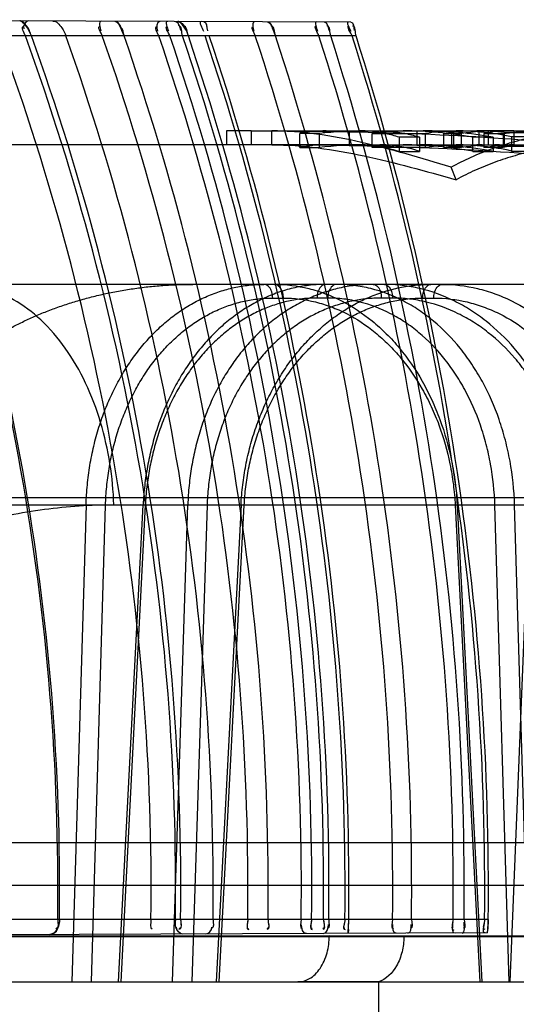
# Model space of a CAD drawing. Header units: millimetres. Extents: x 0 to 297, y 0 to 210.
# Tile 302 of 455: x 146.1921 to 146.267, y 159.9931 to 160.1413. Entities that reach past the tile are written whole.
import ezdxf

# ---------------------------------------------------------------- set-up
doc = ezdxf.new("R2010")
doc.units = ezdxf.units.MM
doc.header["$LTSCALE"] = 16.335
doc.layers.add('INTFCLR_1', color=7, linetype='CONTINUOUS')
doc.layers.add('INTFCLR_144815', color=7, linetype='CONTINUOUS')

msp = doc.modelspace()

# ---------------------------------------------------------------- linework, layer by layer
at = {"layer": 'INTFCLR_1', "color": 9, "linetype": 'Continuous'}
for p, q in [((146.2420396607, 160.1409595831), (146.1393262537, 160.141318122)), ((146.2427983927, 160.1388643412), (146.1384538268, 160.1388643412)), ((146.2627179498, 160.0058643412), (146.1648990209, 160.0058643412)), ((146.2626121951, 160.0038409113), (146.1665658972, 160.0035056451))]:
    msp.add_line(p, q, dxfattribs=at)
at = {"layer": 'INTFCLR_1', "color": 7, "linetype": 'Continuous'}
for p, q in [((146.1925578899, 160.14095691), (146.1925063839, 160.1409937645)), ((146.2163398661, 160.1408804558), (146.2171872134, 160.1397019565)), ((146.2075031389, 160.1397157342), (146.207846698, 160.1388643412)), ((146.207846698, 160.1388643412), (146.2075035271, 160.1397148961)), ((146.2306661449, 160.1388643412), (146.2303543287, 160.1396849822)), ((146.2303547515, 160.1396840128), (146.2306661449, 160.1388643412)), ((146.2416608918, 160.0043809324), (146.2417046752, 160.0058643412)), ((146.2627179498, 160.0058643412), (146.2626777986, 160.0044328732)), ((146.2416609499, 160.0043819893), (146.2415893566, 160.0037675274)), ((146.2415893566, 160.0037675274), (146.2416608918, 160.0043809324)), ((146.2626121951, 160.0038409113), (146.2626778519, 160.0044338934))]:
    msp.add_line(p, q, dxfattribs=at)
for points in [[(146.1923106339, 160.1410988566), (146.192264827, 160.1411141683), (146.1922208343, 160.1411250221), (146.1921784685, 160.1411315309), (146.1921377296, 160.1411337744)], [(146.1923104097, 160.141098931), (146.1923571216, 160.1410794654), (146.1924052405, 160.1410555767), (146.1924547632, 160.1410271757), (146.1925056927, 160.1409942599), (146.1925580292, 160.1409568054)], [(146.2161170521, 160.1410169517), (146.2160757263, 160.1410317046), (146.2160360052, 160.1410421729), (146.2159977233, 160.1410484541), (146.2159608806, 160.1410506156)], [(146.2161168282, 160.1410170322), (146.2161589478, 160.140998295), (146.2162023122, 160.1409753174), (146.2162469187, 160.1409480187), (146.21629277, 160.1409164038), (146.2163398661, 160.1408804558)]]:
    msp.add_lwpolyline(points, dxfattribs=at)
at = {"layer": 'INTFCLR_1', "color": 6, "linetype": 'Continuous'}
for centre, radius, start, end in [((145.8389677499, 160.0104781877), 0.3589132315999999, 359.2634397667, 20.9595063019), ((145.8388208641, 160.010478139), 0.3593183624, 359.2642780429, 20.9347710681), ((145.8401405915, 160.010478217), 0.3717883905, 359.2889439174, 20.2013567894), ((145.8402869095, 160.0104781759), 0.3753259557, 359.2956524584, 20.0027825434), ((145.839114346, 160.0104782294), 0.3772831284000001, 359.2992983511, 19.8946138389), ((145.8389674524, 160.0104781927), 0.3823107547, 359.3085189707, 19.6221788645), ((145.8399994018, 160.0104796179), 0.3865155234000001, 359.3158305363, 19.3998935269), ((145.8392651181, 160.0104789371), 0.3903014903, 359.3225670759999, 19.2043971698), ((145.8401402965, 160.0104782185), 0.3944228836, 359.3297505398, 18.9960965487), ((145.8398494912, 160.0104786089), 0.3962836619, 359.3328413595, 18.9034484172), ((145.8394088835, 160.0104784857), 0.3985038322, 359.3365762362, 18.7941893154), ((145.8391140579, 160.0104782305), 0.3996065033, 359.3384435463, 18.7404322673), ((145.8397011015, 160.0104783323), 0.4014449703, 359.3414588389, 18.6514187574), ((145.839554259, 160.0104782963), 0.4021768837, 359.3426624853, 18.6162324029), ((145.8399983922, 160.0104789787), 0.4083350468, 359.3524804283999, 18.3253128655), ((145.8392642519, 160.0104788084), 0.4119203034, 359.3581402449, 18.1602453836), ((145.8398488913, 160.0104785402), 0.4175927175, 359.3668962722, 17.9051785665), ((145.839408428, 160.0104784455), 0.4197001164, 359.3700882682, 17.81226521), ((145.8397007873, 160.0104783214), 0.4224936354, 359.3742702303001, 17.690603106), ((145.8395539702, 160.0104782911), 0.4231891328, 359.3753027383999, 17.6605754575)]:
    msp.add_arc(centre, radius, start, end, dxfattribs=at)
at = {"layer": 'INTFCLR_1', "color": 7, "linetype": 'Continuous'}
for centre, radius, start, end in [((146.225646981, 160.0056436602), 0.0160523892, 353.2881955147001, 359.3400806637), ((146.2005286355, 160.0063375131), 0.0411787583, 357.2753235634, 359.3416235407), ((146.2464207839, 160.0056512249), 0.0162922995, 353.6204386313, 359.3730325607), ((146.2209100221, 160.0063209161), 0.0418104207, 357.4104916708, 359.3743165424)]:
    msp.add_arc(centre, radius, start, end, dxfattribs=at)
msp.add_open_spline([(146.1938812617, 160.1388643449), (146.1937257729, 160.1392941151), (146.1933182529, 160.140093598), (146.1926528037, 160.1411347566), (146.1921377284, 160.1411337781)], degree=3, knots=[0, 0, 0, 0, 0.470145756, 1, 1, 1, 1], dxfattribs=at)
for points in [[(146.1925580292, 160.1409568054), (146.1929721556, 160.1406511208), (146.1933205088, 160.1402146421), (146.1934975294, 160.1397313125)], [(146.1938812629, 160.1388643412), (146.1936819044, 160.1394096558), (146.1935436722, 160.1400651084), (146.1930756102, 160.1404086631)], [(146.2064598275, 160.1410837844), (146.2070338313, 160.1410817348), (146.2073151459, 160.1402564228), (146.2075038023, 160.1397143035)], [(146.2064598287, 160.1410837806), (146.2069409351, 160.1410821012), (146.2071730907, 160.140405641), (146.2073785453, 160.139970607)], [(146.2075035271, 160.1397148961), (146.2072989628, 160.1401483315), (146.207215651, 160.1409293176), (146.2067363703, 160.1409309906)], [(146.2159608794, 160.1410506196), (146.2164333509, 160.1410491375), (146.2168349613, 160.1405196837), (146.2169863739, 160.1400721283)], [(146.2175349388, 160.1388643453), (146.2173519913, 160.1394036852), (146.2173464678, 160.1403964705), (146.2167769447, 160.140395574)], [(146.2175349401, 160.1388643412), (146.2173557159, 160.139386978), (146.2172416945, 160.1400127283), (146.2168066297, 160.1403533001)], [(146.2294076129, 160.1410036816), (146.2299494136, 160.1410016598), (146.2301864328, 160.1401978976), (146.2303551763, 160.1396830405)], [(146.2294076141, 160.1410036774), (146.2298610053, 160.1410020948), (146.2300576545, 160.1403436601), (146.2302418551, 160.1399293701)], [(146.2303543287, 160.1396849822), (146.2301701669, 160.140099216), (146.2301136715, 160.1408529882), (146.2296603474, 160.1408545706)], [(146.2306661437, 160.1388643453), (146.2304943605, 160.1393880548), (146.2305561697, 160.1403819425), (146.23000501, 160.1403799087)], [(146.2078466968, 160.1388643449), (146.2076998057, 160.139286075), (146.2077618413, 160.1400960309), (146.2073152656, 160.1400941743)]]:
    msp.add_open_spline(points, degree=3, dxfattribs=at)
at = {"layer": 'INTFCLR_1', "color": 6, "linetype": 'Continuous'}
for points in [[(146.1933832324, 160.1411294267), (146.1929354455, 160.1411309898), (146.1925740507, 160.1403779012), (146.1927272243, 160.1399571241)], [(146.2044482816, 160.1410908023), (146.203961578, 160.1410925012), (146.2041776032, 160.1400938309), (146.2043392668, 160.1396347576)], [(146.2132133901, 160.1410602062), (146.2127173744, 160.1410619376), (146.2127175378, 160.1400792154), (146.2128789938, 160.1396102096)], [(146.2143979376, 160.1410560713), (146.2139210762, 160.1410577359), (146.2143673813, 160.1400820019), (146.2145218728, 160.1396308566)], [(146.2155741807, 160.1410519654), (146.2160894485, 160.1410501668), (146.2161827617, 160.1402020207), (146.2163487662, 160.1397142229)], [(146.2166652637, 160.1388643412), (146.2164840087, 160.139396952), (146.2165915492, 160.1404256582), (146.2160289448, 160.140427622)], [(146.2194686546, 160.1410383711), (146.2189792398, 160.1410400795), (146.2196623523, 160.140076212), (146.2198188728, 160.1396124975)], [(146.2198559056, 160.1410370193), (146.2203316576, 160.1410353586), (146.2202419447, 160.1401658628), (146.2203938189, 160.1397150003)], [(146.2198559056, 160.1410370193), (146.2203586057, 160.1410352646), (146.220260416, 160.1401151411), (146.2204208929, 160.1396387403)], [(146.2275152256, 160.1410102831), (146.2270458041, 160.1410119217), (146.2272691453, 160.1400510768), (146.2274167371, 160.1396054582)], [(146.2372161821, 160.1388643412), (146.2370558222, 160.1393606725), (146.2363116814, 160.1403833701), (146.236833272, 160.1403815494)], [(146.2368869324, 160.1409775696), (146.2364265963, 160.1409791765), (146.2368587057, 160.1400392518), (146.2370002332, 160.1396012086)], [(146.2379967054, 160.1409736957), (146.238487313, 160.1409719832), (146.2385522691, 160.1401491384), (146.2387023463, 160.1396820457)], [(146.2389897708, 160.1388643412), (146.2388252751, 160.1393763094), (146.2389489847, 160.1403683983), (146.2384112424, 160.1403702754)], [(146.2416738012, 160.1409608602), (146.2412024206, 160.1409625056), (146.2418503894, 160.1400324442), (146.2419936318, 160.1395833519)], [(146.2422152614, 160.1388643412), (146.2420562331, 160.1393629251), (146.2412500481, 160.1403726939), (146.2417733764, 160.1403708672)], [(146.2420396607, 160.1409595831), (146.2424957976, 160.1409579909), (146.2423922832, 160.1401169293), (146.2425306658, 160.1396822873)], [(146.2427983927, 160.1388643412), (146.2426380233, 160.1393680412), (146.2428206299, 160.1403653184), (146.2422920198, 160.1403671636)], [(146.1929717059, 160.1388643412), (146.1928042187, 160.1393244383), (146.1922403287, 160.1403149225), (146.1927299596, 160.1403132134)], [(146.204569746, 160.1388643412), (146.2044041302, 160.1393346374), (146.2037197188, 160.1403200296), (146.2042183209, 160.1403182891)], [(146.2130832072, 160.1388643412), (146.2129260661, 160.1393208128), (146.2123216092, 160.1402872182), (146.2128043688, 160.140285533)], [(146.2147598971, 160.1388643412), (146.2145988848, 160.1393345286), (146.2138658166, 160.1403032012), (146.2143628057, 160.1403014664)], [(146.2276253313, 160.1388643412), (146.2274749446, 160.1393183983), (146.2268286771, 160.1402651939), (146.2273069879, 160.1402635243)], [(146.1978513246, 160.0058643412), (146.1978451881, 160.0053870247), (146.1980555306, 160.0044602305), (146.1975781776, 160.0044585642)], [(146.2119003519, 160.0058643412), (146.2118945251, 160.005394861), (146.2116159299, 160.0044663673), (146.2120854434, 160.0044680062)], [(146.2155845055, 160.0058643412), (146.2155788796, 160.0054067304), (146.2153513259, 160.0045082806), (146.2158089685, 160.0045098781)], [(146.2163692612, 160.0058643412), (146.2163629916, 160.005351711), (146.2166303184, 160.0043488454), (146.216117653, 160.0043470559)], [(146.2163692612, 160.0058643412), (146.2163635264, 160.005395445), (146.2166306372, 160.0044745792), (146.2161617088, 160.0044729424)], [(146.2212503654, 160.0058643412), (146.2212448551, 160.005407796), (146.2214625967, 160.0045181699), (146.2210060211, 160.0045165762)], [(146.2264874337, 160.0058643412), (146.2264814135, 160.0053600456), (146.2261377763, 160.0043575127), (146.2266421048, 160.0043592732)], [(146.2264874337, 160.0058643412), (146.2264819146, 160.0054020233), (146.2261498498, 160.0044812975), (146.2266121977, 160.0044829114)], [(146.2295392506, 160.0058643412), (146.2295332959, 160.0053606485), (146.2298653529, 160.0043653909), (146.229361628, 160.0043636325)], [(146.2295392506, 160.0058643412), (146.2295337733, 160.0054010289), (146.2298544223, 160.0044838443), (146.2293910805, 160.0044822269)], [(146.2345361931, 160.0058643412), (146.2345308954, 160.0054114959), (146.2342522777, 160.0045146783), (146.2347051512, 160.0045162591)], [(146.2361062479, 160.0058643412), (146.236100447, 160.005366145), (146.235693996, 160.0043703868), (146.2361922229, 160.004372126)], [(146.2361062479, 160.0058643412), (146.236100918, 160.005406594), (146.2357172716, 160.0044911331), (146.236175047, 160.004492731)], [(146.237886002, 160.0058643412), (146.2378802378, 160.0053665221), (146.2382746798, 160.0043765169), (146.2377768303, 160.004374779)], [(146.237886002, 160.0058643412), (146.2378806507, 160.0054021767), (146.2382549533, 160.0044825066), (146.2377927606, 160.0044808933)], [(146.2386939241, 160.0058643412), (146.2386886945, 160.0054114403), (146.23895677, 160.00452049), (146.2385038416, 160.0045189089)], [(146.2411195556, 160.0058643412), (146.2411138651, 160.0053692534), (146.2406449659, 160.0043773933), (146.2411400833, 160.0043791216)], [(146.2411195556, 160.0058643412), (146.2411143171, 160.0054085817), (146.2406789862, 160.004495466), (146.241134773, 160.004497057)], [(146.248307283, 160.0058643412), (146.2483022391, 160.0054179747), (146.247975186, 160.0045284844), (146.2484215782, 160.0045300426)], [(146.251158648, 160.0058643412), (146.2511536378, 160.0054170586), (146.2514701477, 160.0045308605), (146.2510228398, 160.0045292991)], [(146.2574161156, 160.0058643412), (146.2574102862, 160.0053367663), (146.2569904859, 160.0042829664), (146.2575180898, 160.0042848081)], [(146.2577184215, 160.0038238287), (146.2571598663, 160.003821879), (146.257411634, 160.0049137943), (146.2574178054, 160.0054723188)], [(146.2587718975, 160.0038275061), (146.2593294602, 160.0038294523), (146.2590673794, 160.0049152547), (146.2590735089, 160.0054727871)], [(146.2590831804, 160.0058643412), (146.259078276, 160.0054182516), (146.2594437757, 160.0045302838), (146.2589976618, 160.0045287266)], [(146.2621692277, 160.0058643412), (146.2621640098, 160.0053865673), (146.2617102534, 160.0044293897), (146.2621880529, 160.0044310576)], [(146.2622645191, 160.0038396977), (146.2617191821, 160.0038377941), (146.2621612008, 160.0049275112), (146.2621671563, 160.005472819)], [(146.1966506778, 160.0036106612), (146.1972019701, 160.0036125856), (146.1978836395, 160.004153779), (146.1978907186, 160.0047050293)], [(146.2166761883, 160.0036805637), (146.2162117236, 160.0036789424), (146.2157332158, 160.0042472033), (146.2157389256, 160.0047116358)], [(146.2201688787, 160.0036927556), (146.2206244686, 160.0036943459), (146.2210708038, 160.0042592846), (146.2210763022, 160.0047148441)], [(146.2353191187, 160.0037456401), (146.2348089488, 160.0037438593), (146.2345773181, 160.0045775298), (146.234583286, 160.0050876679)], [(146.2379111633, 160.0037546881), (146.2384168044, 160.0037564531), (146.2386261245, 160.0045838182), (146.2386319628, 160.0050894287)], [(146.2488339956, 160.0037928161), (146.2483709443, 160.0037911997), (146.2483331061, 160.0046275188), (146.2483383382, 160.0050905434)], [(146.2506262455, 160.0037990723), (146.2510867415, 160.0038006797), (146.2511078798, 160.0046314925), (146.2511130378, 160.0050919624)]]:
    msp.add_open_spline(points, degree=3, dxfattribs=at)
for points, knots in [([(146.1971080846, 160.1411164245), (146.197673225, 160.1411144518), (146.1984804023, 160.1401593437), (146.1989230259, 160.1392947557), (146.1990764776, 160.1388643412)], [0, 0, 0, 0, 0.5529271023, 1, 1, 1, 1]), ([(146.1981096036, 160.0058643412), (146.1981035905, 160.0053960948), (146.1979615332, 160.0044582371), (146.197133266, 160.0036123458), (146.1966506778, 160.0036106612)], [0, 0, 0, 0, 0.4924774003, 1, 1, 1, 1])]:
    msp.add_open_spline(points, degree=3, knots=knots, dxfattribs=at)
at = {"layer": 'INTFCLR_144815', "color": 6, "linetype": 'Continuous'}
for p, q in [((146.2233002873, 160.1245782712), (146.2233002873, 160.1224782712)), ((146.2270175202, 160.1245782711), (146.2233002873, 160.1245782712)), ((146.2372541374, 160.1241728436), (146.234355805, 160.1241728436)), ((146.234355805, 160.1220574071), (146.234355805, 160.124172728)), ((146.2372541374, 160.1241729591), (146.2372541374, 160.122057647)), ((146.2417730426, 160.1245782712), (146.2417730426, 160.1224782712)), ((146.2452341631, 160.1220691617), (146.2452341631, 160.1241840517)), ((146.2452341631, 160.1241794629), (146.2532643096, 160.1241794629)), ((146.2519398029, 160.1245436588), (146.2530345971, 160.1245744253)), ((146.2571910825, 160.1245445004), (146.2519398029, 160.1245445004)), ((146.2519398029, 160.1245436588), (146.2519398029, 160.1224423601)), ((146.2532643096, 160.1220643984), (146.2532643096, 160.1241794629)), ((146.2560140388, 160.1220680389), (146.2560140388, 160.12418297)), ((146.2560140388, 160.1241803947), (146.2586786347, 160.1241803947)), ((146.2571910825, 160.1245445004), (146.2571910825, 160.1224432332)), ((146.2574715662, 160.1245782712), (146.2574715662, 160.1224782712)), ((146.2586786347, 160.1220653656), (146.2586786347, 160.1241803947)), ((146.2613100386, 160.1245735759), (146.2613100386, 160.1224733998)), ((146.2665613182, 160.1245732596), (146.2613100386, 160.1245732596)), ((146.2620756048, 160.1241839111), (146.2620756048, 160.1220690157)), ((146.2620756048, 160.1241839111), (146.2649895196, 160.1241839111)), ((146.2627228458, 160.1245782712), (146.2627228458, 160.1224782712)), ((146.2649895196, 160.1241883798), (146.2687341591, 160.1245782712)), ((146.2649895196, 160.1241883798), (146.2649895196, 160.1220736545)), ((146.265112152, 160.1243279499), (146.265112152, 160.1222185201)), ((146.265112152, 160.1243279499), (146.2703634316, 160.1243279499)), ((146.2659169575, 160.1245782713), (146.2665613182, 160.1245729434)), ((146.2665613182, 160.1245732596), (146.2665613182, 160.1224730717)), ((146.2523794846, 160.1236340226), (146.2492837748, 160.1236340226)), ((146.2492837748, 160.1236253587), (146.2492837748, 160.1214889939)), ((146.2523794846, 160.1236340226), (146.2523794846, 160.1214979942)), ((146.2603888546, 160.1214950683), (146.2603888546, 160.1236312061)), ((146.2634845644, 160.1236312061), (146.2603888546, 160.1236312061)), ((146.2634845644, 160.1236312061), (146.2634845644, 160.1214950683)), ((146.274274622, 160.1236835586), (146.2662444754, 160.1236835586)), ((146.2662444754, 160.1236768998), (146.2662444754, 160.1215425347)), ((146.234355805, 160.122057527), (146.2372541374, 160.122057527)), ((146.2432842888, 160.1224782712), (146.2441686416, 160.1224782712)), ((146.2532643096, 160.1220643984), (146.2452341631, 160.1220643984)), ((146.2492837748, 160.1214979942), (146.2523794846, 160.1214979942)), ((146.2507689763, 160.1224782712), (146.2529307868, 160.1224782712)), ((146.2519398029, 160.1224432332), (146.2571910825, 160.1224432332)), ((146.2535821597, 160.1224782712), (146.2524871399, 160.1224623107)), ((146.2586786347, 160.1220653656), (146.2560140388, 160.1220653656)), ((146.2603888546, 160.1214950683), (146.2634845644, 160.1214950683)), ((146.2613100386, 160.1224730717), (146.2665613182, 160.1224730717)), ((146.2617016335, 160.1224782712), (146.2644026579, 160.1224782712)), ((146.2649895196, 160.1220690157), (146.2620756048, 160.1220690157)), ((146.2703634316, 160.1222185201), (146.265112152, 160.1222185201)), ((146.2658436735, 160.1224782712), (146.2659169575, 160.1224782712)), ((146.2665613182, 160.1224727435), (146.2659169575, 160.1224782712)), ((146.2662444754, 160.1215494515), (146.274274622, 160.1215494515)), ((146.2578980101, 160.1172356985), (146.2571297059, 160.119139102)), ((146.202123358, 160.0683100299), (146.205055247, 160.0682367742)), ((146.2110369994, 160.0682367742), (146.2102878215, 160.0683049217)), ((146.2110369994, 160.0682367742), (146.2102878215, 160.0683049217)), ((146.2203624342, 160.0682367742), (146.2174496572, 160.0683100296)), ((146.2251031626, 160.0683004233), (146.225949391, 160.0682367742)), ((146.2251031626, 160.0683004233), (146.225949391, 160.0682367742)), ((146.2688859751, 160.0683100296), (146.265966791, 159.9964782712)), ((146.1508193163, 160.0174782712), (146.2876205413, 160.0174782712)), ((146.2461605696, 159.9964782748), (146.2340395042, 159.9964782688))]:
    msp.add_line(p, q, dxfattribs=at)
at = {"layer": 'INTFCLR_144815', "color": 9, "linetype": 'Continuous'}
for p, q in [((146.22701752, 160.1245782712), (146.22701752, 160.1224782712)), ((146.2270175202, 160.1245782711), (146.3549629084, 160.1245782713)), ((146.2301220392, 160.1224782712), (146.2301220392, 160.1245782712)), ((146.2432842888, 160.1224782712), (146.0368235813, 160.1224782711)), ((146.2441686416, 160.1224782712), (146.2507689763, 160.1224782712)), ((146.2529307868, 160.1224782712), (146.2617016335, 160.1224782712)), ((146.2644026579, 160.1224782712), (146.2658436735, 160.1224782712)), ((146.2659169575, 160.1224782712), (146.2730516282, 160.1224782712)), ((146.3486807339, 160.1014782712), (146.0777518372, 160.1014782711)), ((146.2302423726, 160.0994149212), (146.2318566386, 160.0994149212)), ((146.2385233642, 160.0994149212), (146.2369090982, 160.0994149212)), ((146.24829961, 160.0994149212), (146.2466191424, 160.0994149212)), ((146.2528458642, 160.0994149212), (146.2545263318, 160.0994149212)), ((146.0141136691, 160.0694090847), (146.4108861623, 160.0694090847)), ((146.0606249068, 160.0683100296), (146.3836327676, 160.0683100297)), ((146.202123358, 160.0683100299), (146.19999598, 159.9964782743)), ((146.2029334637, 159.9964782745), (146.205055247, 160.0682367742)), ((146.2070109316, 159.9964782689), (146.2107096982, 160.0683100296)), ((146.2110369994, 160.0682367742), (146.2073387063, 159.9964782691)), ((146.2151509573, 159.9964782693), (146.2174496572, 160.0683100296)), ((146.2203624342, 160.0682367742), (146.2180692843, 159.9964782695)), ((146.2254692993, 160.0683100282), (146.2217029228, 159.9964782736)), ((146.2221837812, 159.9964782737), (146.2259493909, 160.0682367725)), ((146.2577402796, 160.0682367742), (146.258480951, 160.0683074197)), ((146.2577402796, 160.0682367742), (146.258480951, 160.0683074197)), ((146.2577402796, 160.0682367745), (146.2614624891, 159.9964782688)), ((146.2580318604, 160.06831003), (146.2617610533, 159.9964782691)), ((146.2666897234, 160.0683100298), (146.263722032, 160.0682367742)), ((146.2658677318, 159.9964782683), (146.263722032, 160.0682367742)), ((146.2688345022, 159.9964782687), (146.2666897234, 160.0683100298)), ((146.287393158, 160.0109668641), (146.1508452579, 160.0109668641)), ((146.3020057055, 160.0032339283), (145.2806660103, 160.0032339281)), ((145.2998797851, 160.0034171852), (146.284775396, 160.0034171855)), ((146.2499986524, 160.0032585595), (146.2387750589, 160.0034171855)), ((145.1980357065, 159.9964782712), (146.3013846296, 159.9964782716)), ((146.2461605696, 159.9964782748), (146.2462202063, 159.9754882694))]:
    msp.add_line(p, q, dxfattribs=at)
at = {"layer": 'INTFCLR_144815', "color": 6, "linetype": 'Continuous'}
for centre, radius, start, end in [((146.2383116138, 160.1050894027), 0.0194890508, 90.0505467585, 101.7110607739), ((146.2441703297, 160.0653689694), 0.0592092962, 90.00163350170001, 96.7079876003), ((146.2507743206, 160.0854548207), 0.0391234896, 90.00782658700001, 98.1408454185), ((146.2499062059, 160.0656354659), 0.0589428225, 79.7557629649, 90.00448304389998), ((146.2529391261, 160.065961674), 0.0586165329, 79.63574567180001, 90.0081513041), ((146.2587998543, 160.0854320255), 0.0391463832, 92.35530803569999, 98.1292264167), ((146.2617062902, 160.0833996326), 0.0411786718, 90.00647929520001, 97.945612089), ((146.2578858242, 160.0853781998), 0.0392000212, 77.6883125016, 89.9885882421), ((146.264402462, 160.0834740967), 0.041104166, 89.9997268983, 98.0045443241), ((146.26070122, 160.0855129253), 0.0390654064, 83.516823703, 89.10703190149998), ((146.2658642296, 160.1063922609), 0.0181862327, 90.06476287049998, 102.0241683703), ((146.2383029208, 160.1037656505), 0.0187125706, 90.02602657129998, 102.1769501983), ((146.2441723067, 160.0653769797), 0.0571013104, 90.0036776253, 96.95882694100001), ((146.2507713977, 160.0848038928), 0.0376743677, 90.0036824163, 98.4517223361), ((146.2499098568, 160.0657008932), 0.05677729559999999, 79.3643246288, 90.00833822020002), ((146.2529386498, 160.0659713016), 0.0565068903, 79.2437764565, 90.00797269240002), ((146.258804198, 160.0846962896), 0.0377822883, 92.4469894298, 98.43148422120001), ((146.2617037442, 160.0828192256), 0.0396590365, 90.00304939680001, 98.24842488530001), ((146.2578817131, 160.084647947), 0.0378305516, 77.22877350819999, 89.98194851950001), ((146.2644053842, 160.0828154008), 0.0396629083, 90.0039383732, 98.3016995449), ((146.2607037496, 160.0848597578), 0.0376185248, 83.2702177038, 89.076537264), ((146.2687552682, 160.1047605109), 0.0177180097, 90.06826283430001, 102.2711624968)]:
    msp.add_arc(centre, radius, start, end, dxfattribs=at)
for points, knots in [([(146.22701752, 160.1245782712), (146.2342345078, 160.124572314), (146.2486883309, 160.1244255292), (146.2703742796, 160.1232729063), (146.2921190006, 160.1206378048), (146.3063905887, 160.1173183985), (146.3134528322, 160.1151069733)], [0, 0, 0, 0, 0.2481974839, 0.4967363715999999, 0.7464265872, 1, 1, 1, 1]), ([(146.2571297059, 160.119139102), (146.2548761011, 160.1198040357), (146.2503943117, 160.1211386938), (146.2436627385, 160.1229137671), (146.2369121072, 160.1242187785), (146.232383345, 160.1245770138), (146.2301220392, 160.1245782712)], [0, 0, 0, 0, 0.2551087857, 0.5073848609, 0.755500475, 1, 1, 1, 1]), ([(146.2492837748, 160.1236253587), (146.248628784, 160.1238353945), (146.2473128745, 160.1241866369), (146.2453027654, 160.1245068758), (146.2439573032, 160.1245782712), (146.2432842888, 160.1245782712)], [0, 0, 0, 0, 0.3384743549, 0.6688225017, 1, 1, 1, 1]), ([(146.2464071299, 160.1245782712), (146.2470702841, 160.1245782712), (146.2484096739, 160.124508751), (146.2504107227, 160.1241946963), (146.2517275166, 160.1238473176), (146.2523794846, 160.1236406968)], [0, 0, 0, 0, 0.3279271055, 0.6618014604, 1, 1, 1, 1]), ([(146.2571297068, 160.1191391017), (146.2581124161, 160.1196679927), (146.26010558, 160.1206527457), (146.2631834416, 160.1219059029), (146.266323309, 160.1229255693), (146.2695131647, 160.1237094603), (146.2727413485, 160.1242533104), (146.274911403, 160.1244531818), (146.2759982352, 160.1245128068)], [0, 0, 0, 0, 0.1693161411, 0.3369560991, 0.5037653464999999, 0.6697343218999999, 0.8348603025, 1, 1, 1, 1]), ([(146.312457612, 160.1133493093), (146.3054985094, 160.1154833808), (146.2914226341, 160.1186863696), (146.269960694, 160.1212222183), (146.2485001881, 160.1223320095), (146.2341781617, 160.1224721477), (146.22701752, 160.1224782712)], [0, 0, 0, 0, 0.2524479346, 0.5018346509, 0.7507678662, 1, 1, 1, 1]), ([(146.2301220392, 160.1224782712), (146.2324535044, 160.1224773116), (146.2371182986, 160.122133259), (146.2440699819, 160.1208771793), (146.2509885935, 160.119166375), (146.2555894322, 160.1178780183), (146.2578980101, 160.1172356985)], [0, 0, 0, 0, 0.2459076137, 0.494557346, 0.7463427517, 1, 1, 1, 1]), ([(146.2432842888, 160.1224782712), (146.2436878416, 160.1224782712), (146.2444958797, 160.1224516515), (146.245704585, 160.1223320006), (146.2469081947, 160.1221330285), (146.2481046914, 160.1218553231), (146.248892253, 160.1216194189), (146.2492837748, 160.1214889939)], [0, 0, 0, 0, 0.1982768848, 0.3968878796, 0.5963695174, 0.7972415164, 1, 1, 1, 1]), ([(146.2523794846, 160.1215049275), (146.2519896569, 160.1216332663), (146.2512055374, 160.1218653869), (146.2500145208, 160.1221385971), (146.2488164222, 160.1223343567), (146.2476132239, 160.1224520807), (146.2468088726, 160.1224782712), (146.2464071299, 160.1224782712)], [0, 0, 0, 0, 0.2026427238, 0.4034711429, 0.6029675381, 0.8016368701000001, 1, 1, 1, 1]), ([(146.2760845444, 160.122415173), (146.2750360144, 160.1223576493), (146.2729429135, 160.122164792), (146.2698298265, 160.1216400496), (146.266754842, 160.1208840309), (146.263729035, 160.1199010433), (146.2607640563, 160.1186935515), (146.2588443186, 160.1177449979), (146.2578980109, 160.1172356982)], [0, 0, 0, 0, 0.1652943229, 0.3305000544, 0.4964943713, 0.6632805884, 0.8308415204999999, 1, 1, 1, 1]), ([(146.2620756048, 160.122064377), (146.2624913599, 160.1221558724), (146.2633249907, 160.122308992), (146.2645841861, 160.1224475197), (146.265424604, 160.1224782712), (146.2658436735, 160.1224782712)], [0, 0, 0, 0, 0.3363153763, 0.6689258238, 1, 1, 1, 1]), ([(146.1717144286, 160.0683100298), (146.1717225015, 160.0686845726), (146.1717558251, 160.0694336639), (146.1718573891, 160.0705551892), (146.1720107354, 160.0716747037), (146.1722163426, 160.072792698), (146.1724749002, 160.0739095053), (146.1727873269, 160.0750254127), (146.1731547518, 160.0761406), (146.1735785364, 160.0772551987), (146.1740602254, 160.0783691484), (146.1746015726, 160.0794822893), (146.1752044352, 160.0805941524), (146.1758709, 160.0817042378), (146.1766030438, 160.0828115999), (146.1774031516, 160.0839152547), (146.1782733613, 160.085013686), (146.1792159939, 160.0861053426), (146.1802330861, 160.0871880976), (146.1813267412, 160.0882597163), (146.1824985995, 160.0893173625), (146.1837502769, 160.0903581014), (146.1850827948, 160.09137845), (146.1864970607, 160.0923748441), (146.1879932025, 160.093343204), (146.1895709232, 160.0942792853), (146.1912290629, 160.0951785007), (146.1929657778, 160.0960361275), (146.1947783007, 160.0968472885), (146.1966631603, 160.0976071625), (146.1986161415, 160.0983110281), (146.2006322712, 160.0989543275), (146.2027056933, 160.0995327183), (146.2048298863, 160.1000422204), (146.2069976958, 160.1004792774), (146.2092015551, 160.1008408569), (146.2114334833, 160.1011244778), (146.213685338, 160.1013282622), (146.2159487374, 160.1014509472), (146.2174609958, 160.1014782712), (146.2182170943, 160.1014782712)], [0, 0, 0, 0, 0.0178885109, 0.0357895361, 0.0537538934, 0.071825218, 0.09005003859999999, 0.1084728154, 0.1271396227, 0.1460967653, 0.165392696, 0.1850712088, 0.205181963, 0.2257665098, 0.2468772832, 0.2685505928, 0.2908375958, 0.3137719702, 0.3374005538, 0.3617514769, 0.3868638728, 0.4127558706, 0.4394590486, 0.4669814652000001, 0.4953422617, 0.524536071, 0.5545574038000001, 0.5853892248, 0.6170018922, 0.6493543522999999, 0.6824069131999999, 0.7161052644, 0.7503830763, 0.7851693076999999, 0.8203888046, 0.8559551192, 0.8917867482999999, 0.9277966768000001, 0.9638964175, 1, 1, 1, 1]), ([(146.2021233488, 160.0683100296), (146.20215327, 160.0692998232), (146.2022788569, 160.0712810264), (146.2026652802, 160.0742312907), (146.2032502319, 160.0771396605), (146.2040262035, 160.0799622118), (146.204981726, 160.0826676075), (146.206105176, 160.0852385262), (146.2073936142, 160.0876737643), (146.2088398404, 160.0899584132), (146.2104286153, 160.0920691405), (146.2121439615, 160.0939892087), (146.2139754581, 160.0957109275), (146.2159170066, 160.0972290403), (146.217951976, 160.0985295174), (146.2200605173, 160.0996008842), (146.2222185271, 160.1004353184), (146.2244169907, 160.1010338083), (146.2266543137, 160.1013968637), (146.2281635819, 160.1014782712), (146.2289210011, 160.1014782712)], [0, 0, 0, 0, 0.0631725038, 0.126534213, 0.18968122, 0.2522749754, 0.313123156, 0.3725631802, 0.4311017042, 0.4887132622, 0.5448779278, 0.5994471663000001, 0.6527663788, 0.7050277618, 0.7564505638, 0.8065904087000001, 0.8556590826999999, 0.9037974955, 0.9516806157, 1, 1, 1, 1]), ([(146.2382304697, 160.1014782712), (146.2374580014, 160.1014782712), (146.2359012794, 160.1013928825), (146.2335786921, 160.1010083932), (146.2312774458, 160.1003661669), (146.2290314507, 160.0994743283), (146.2268645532, 160.0983466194), (146.2247895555, 160.0969958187), (146.2228114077, 160.0954276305), (146.220941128, 160.0936506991), (146.2191984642, 160.0916850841), (146.2175948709, 160.0895478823), (146.2161380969, 160.0872530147), (146.2148338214, 160.0848098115), (146.2136949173, 160.0822422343), (146.2127309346, 160.0795778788), (146.2119478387, 160.0768459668), (146.2113444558, 160.0740559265), (146.2109197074, 160.0712072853), (146.2107591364, 160.0692822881), (146.2107096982, 160.0683100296)], [0, 0, 0, 0, 0.04892148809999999, 0.0985060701, 0.1488143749, 0.1999388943, 0.2512748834, 0.3032647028, 0.356508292, 0.4109220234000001, 0.4664391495, 0.5226780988, 0.5799595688, 0.6384183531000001, 0.6979170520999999, 0.7576942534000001, 0.8177177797, 0.8777661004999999, 0.9383459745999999, 1, 1, 1, 1]), ([(146.2453849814, 160.1014782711), (146.2445828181, 160.1014782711), (146.2429687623, 160.1013932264), (146.2405626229, 160.101009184), (146.2381835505, 160.1003674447), (146.2358665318, 160.0994760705), (146.2336363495, 160.0983485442), (146.2315062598, 160.0969977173), (146.2294811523, 160.0954293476), (146.2275722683, 160.0936520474), (146.2257998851, 160.091685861), (146.2241761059, 160.0895481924), (146.2227087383, 160.0872537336), (146.2214028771, 160.0848114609), (146.2202709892, 160.0822445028), (146.2193227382, 160.0795797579), (146.2185641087, 160.0768469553), (146.217993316, 160.0740560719), (146.2176092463, 160.0712065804), (146.2174813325, 160.0692819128), (146.2174496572, 160.0683100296)], [0, 0, 0, 0, 0.0502865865, 0.1011026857, 0.1524767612, 0.204473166, 0.2564582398, 0.3088815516, 0.3623547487, 0.4168018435, 0.472169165, 0.5280952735, 0.5848977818, 0.6427264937, 0.7015393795, 0.7606028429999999, 0.8198834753, 0.8791888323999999, 0.939041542, 1, 1, 1, 1]), ([(146.2254693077, 160.0683100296), (146.2255206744, 160.0693007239), (146.2256919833, 160.0712841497), (146.2261549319, 160.0742351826), (146.2268243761, 160.0771442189), (146.2276915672, 160.0799671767), (146.2287431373, 160.0826726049), (146.2299665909, 160.0852428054), (146.2313578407, 160.0876748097), (146.2329106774, 160.0899573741), (146.2346089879, 160.0920672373), (146.2364373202, 160.0939886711), (146.2383829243, 160.0957115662), (146.2404386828, 160.0972300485), (146.2425870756, 160.0985304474), (146.2448062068, 160.0996012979), (146.2470719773, 160.1004354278), (146.2493750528, 160.1010336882), (146.2517138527, 160.1013966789), (146.2532896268, 160.1014782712), (146.2540800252, 160.1014782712)], [0, 0, 0, 0, 0.0617645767, 0.1238341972, 0.1858367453, 0.2474594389, 0.3075396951, 0.3663962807, 0.4245254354, 0.4818141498, 0.5381008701, 0.5929697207, 0.6467555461, 0.6997012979, 0.7518788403, 0.8028838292, 0.8528777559, 0.9019655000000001, 0.9507889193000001, 1, 1, 1, 1])]:
    msp.add_open_spline(points, degree=3, knots=knots, dxfattribs=at)
at = {"layer": 'INTFCLR_144815', "color": 9, "linetype": 'Continuous'}
for points, knots in [([(146.2063114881, 160.0683100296), (146.2062387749, 160.0703683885), (146.2058419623, 160.074546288), (146.2044606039, 160.0807113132), (146.2022400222, 160.0865986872), (146.1992274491, 160.091849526), (146.1955557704, 160.0961454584), (146.1914321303, 160.099257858), (146.1877404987, 160.1008120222), (146.1851824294, 160.1013196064), (146.1837823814, 160.1014559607), (146.1830931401, 160.1014782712), (146.1827518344, 160.1014782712)], [0, 0, 0, 0, 0.1386504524, 0.2817150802, 0.4241078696, 0.5606356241, 0.6872225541, 0.8019503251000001, 0.9053638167, 0.9536163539, 0.9770240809, 1, 1, 1, 1]), ([(146.2302423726, 160.0994149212), (146.2302389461, 160.0997268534), (146.2301465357, 160.1003170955), (146.2297699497, 160.1011247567), (146.2292167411, 160.1014782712), (146.2289210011, 160.1014782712)], [0, 0, 0, 0, 0.3534251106, 0.6649410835, 1, 1, 1, 1]), ([(146.230535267, 160.1014782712), (146.2322576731, 160.1014782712), (146.2348684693, 160.1011543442), (146.2377794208, 160.1002485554), (146.2394217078, 160.0995782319), (146.2418882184, 160.098403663), (146.2446142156, 160.096596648), (146.2470463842, 160.094393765), (146.2483849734, 160.0929931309), (146.2503501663, 160.0907315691), (146.2520685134, 160.0882136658), (146.2535252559, 160.0855185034), (146.2544514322, 160.0836206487), (146.2558888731, 160.0801512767), (146.2569178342, 160.076497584), (146.25750878, 160.0732811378), (146.2578279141, 160.0710834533), (146.2579749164, 160.0694210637), (146.2580318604, 160.0683100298)], [0, 0, 0, 0, 0.1091978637, 0.1646839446, 0.1929779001, 0.221582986, 0.337836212, 0.3983940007, 0.4294053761, 0.4606082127, 0.5883152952, 0.6213567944, 0.6548436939, 0.7221509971, 0.8592379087, 0.8943221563, 0.9294697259, 1, 1, 1, 1]), ([(146.2318566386, 160.0994149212), (146.2318538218, 160.0996713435), (146.2317805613, 160.1004848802), (146.2311301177, 160.1014782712), (146.230535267, 160.1014782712)], [0, 0, 0, 0, 0.301234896, 1, 1, 1, 1]), ([(146.2382304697, 160.1014782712), (146.2379483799, 160.1014782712), (146.2374039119, 160.1011489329), (146.2370103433, 160.1003450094), (146.2369126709, 160.0997401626), (146.2369090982, 160.0994149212)], [0, 0, 0, 0, 0.3193259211, 0.6318042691, 1, 1, 1, 1]), ([(146.2398447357, 160.1014782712), (146.2392498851, 160.1014782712), (146.2385994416, 160.1004848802), (146.2385261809, 160.0996713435), (146.2385233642, 160.0994149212)], [0, 0, 0, 0, 0.6987650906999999, 1, 1, 1, 1]), ([(146.266689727, 160.0683100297), (146.2666227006, 160.070505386), (146.2662814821, 160.0737834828), (146.2654571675, 160.0775166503), (146.2648689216, 160.0795972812), (146.2638897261, 160.0826023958), (146.2624226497, 160.0859513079), (146.2605618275, 160.0890377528), (146.2594086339, 160.0906864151), (146.2576391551, 160.0929834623), (146.2556256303, 160.0950537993), (146.2534016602, 160.0968089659), (146.2519050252, 160.0978660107), (146.2492174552, 160.0994561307), (146.2462968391, 160.1005747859), (146.2437316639, 160.101132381), (146.2420137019, 160.101398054), (146.2407111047, 160.1014782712), (146.2398447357, 160.1014782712)], [0, 0, 0, 0, 0.1400985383, 0.209202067, 0.2436857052, 0.2779712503, 0.4108016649, 0.4755818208, 0.5076100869, 0.5390793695, 0.6605405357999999, 0.6902617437, 0.7197591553, 0.7773480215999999, 0.8891702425, 0.9170270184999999, 0.944737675, 1, 1, 1, 1]), ([(146.2453849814, 160.1014782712), (146.2456522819, 160.1014782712), (146.2461685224, 160.1011342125), (146.2465244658, 160.1003396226), (146.2466158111, 160.0997396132), (146.2466191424, 160.0994149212)], [0, 0, 0, 0, 0.3094490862, 0.6240900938, 1, 1, 1, 1]), ([(146.2756548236, 160.0683100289), (146.275539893, 160.0705096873), (146.2751161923, 160.0737928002), (146.2741839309, 160.0775192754), (146.273530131, 160.0795984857), (146.2724476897, 160.0826112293), (146.2708493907, 160.0859629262), (146.2688567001, 160.0890406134), (146.267625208, 160.0906875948), (146.2657330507, 160.0929911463), (146.2635964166, 160.0950594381), (146.2612546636, 160.0968096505), (146.2596759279, 160.0978672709), (146.2568454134, 160.099458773), (146.2537907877, 160.1005749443), (146.2511137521, 160.1011323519), (146.2493231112, 160.1013978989), (146.2479671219, 160.1014782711), (146.247065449, 160.1014782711)], [0, 0, 0, 0, 0.1372712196, 0.2052298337, 0.2392153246, 0.2730583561, 0.4047297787, 0.4692984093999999, 0.5013153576, 0.5328355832, 0.6550823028, 0.685130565, 0.7150016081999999, 0.7734436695, 0.8872368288, 0.9156003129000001, 0.9438071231, 1, 1, 1, 1]), ([(146.247065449, 160.1014782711), (146.247642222, 160.1014782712), (146.2482307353, 160.100459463), (146.2482969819, 160.0996710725), (146.24829961, 160.0994149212)], [0, 0, 0, 0, 0.6924562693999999, 1, 1, 1, 1]), ([(146.2528458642, 160.0994149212), (146.2528490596, 160.0997263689), (146.2529355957, 160.1003123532), (146.2532757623, 160.1011092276), (146.2537994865, 160.1014782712), (146.2540800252, 160.1014782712)], [0, 0, 0, 0, 0.3608965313, 0.6749370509, 1, 1, 1, 1]), ([(146.2545263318, 160.0994149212), (146.2545289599, 160.0996710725), (146.2545952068, 160.1004594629), (146.2551837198, 160.1014782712), (146.2557604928, 160.1014782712)], [0, 0, 0, 0, 0.3075437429, 1, 1, 1, 1]), ([(146.2557604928, 160.1014782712), (146.257550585, 160.1014782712), (146.2602578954, 160.1011574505), (146.2632829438, 160.10024988), (146.2649830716, 160.0995789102), (146.2675204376, 160.0984090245), (146.2703238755, 160.0966064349), (146.2728233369, 160.0943962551), (146.2741915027, 160.0929941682), (146.2761889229, 160.0907381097), (146.2779311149, 160.0882193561), (146.2793969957, 160.0855191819), (146.2803230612, 160.0836218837), (146.2817493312, 160.0801539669), (146.282748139, 160.0764975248), (146.2832981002, 160.0732809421), (146.2835856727, 160.0710826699), (146.2837047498, 160.0694204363), (146.2837412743, 160.0683100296)], [0, 0, 0, 0, 0.1122131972, 0.1688827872, 0.1976770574, 0.2267148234, 0.3439892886, 0.40465764, 0.4356288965, 0.4667317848, 0.5935166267, 0.6262191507, 0.6593305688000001, 0.7258095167, 0.8610570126, 0.8956709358, 0.930355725, 1, 1, 1, 1]), ([(146.205055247, 160.0682367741), (146.2050824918, 160.0691584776), (146.2051969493, 160.0709963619), (146.2055494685, 160.0737265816), (146.2060805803, 160.0764068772), (146.2067853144, 160.0790174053), (146.2076591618, 160.0815387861), (146.2086961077, 160.0839529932), (146.2098885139, 160.0862436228), (146.2112286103, 160.088394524), (146.2127064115, 160.0903908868), (146.2143124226, 160.092217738), (146.2160345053, 160.0938626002), (146.217861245, 160.0953130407), (146.219779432, 160.0965591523), (146.2217758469, 160.0975914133), (146.2238357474, 160.0984019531), (146.2259430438, 160.0989851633), (146.2280836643, 160.0993372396), (146.2295235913, 160.0994148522), (146.2302423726, 160.0994149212)], [0, 0, 0, 0, 0.0625745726, 0.1248550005, 0.1866798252, 0.2478544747, 0.3082038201, 0.3676141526, 0.425998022, 0.4832796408, 0.5394104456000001, 0.5943626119, 0.6481437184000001, 0.7008001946, 0.7524211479, 0.8031258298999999, 0.8530584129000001, 0.9023713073, 0.9512231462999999, 1, 1, 1, 1]), ([(146.2369090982, 160.0994149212), (146.2361887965, 160.0994148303), (146.2347443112, 160.0993368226), (146.2325948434, 160.0989839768), (146.230474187, 160.0983999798), (146.2283962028, 160.0975886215), (146.2263769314, 160.0965554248), (146.2244314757, 160.0953085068), (146.2225733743, 160.0938575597), (146.2208157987, 160.0922124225), (146.2191702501, 160.0903852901), (146.2176491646, 160.0883886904), (146.2162623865, 160.0862377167), (146.2150201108, 160.0839469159), (146.213930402, 160.0815321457), (146.2130015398, 160.0790101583), (146.2122401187, 160.0764000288), (146.2116509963, 160.0737217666), (146.2112392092, 160.0709947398), (146.2110844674, 160.0691579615), (146.2110369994, 160.0682367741)], [0, 0, 0, 0, 0.04853363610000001, 0.0972448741, 0.1464994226, 0.1964678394, 0.2472926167, 0.2990835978, 0.3519321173, 0.4059197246, 0.4610871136, 0.5174194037, 0.5748613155, 0.6333593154, 0.6928460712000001, 0.7532136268, 0.8143005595, 0.8759049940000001, 0.9378484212, 1, 1, 1, 1]), ([(146.2466191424, 160.0994149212), (146.2458702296, 160.0994148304), (146.2443707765, 160.0993371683), (146.2421414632, 160.0989848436), (146.2399469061, 160.0984014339), (146.2378014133, 160.0975906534), (146.2357215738, 160.0965579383), (146.2337229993, 160.0953113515), (146.2318196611, 160.0938605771), (146.2300250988, 160.0922154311), (146.228351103, 160.0903881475), (146.2268103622, 160.0883912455), (146.2254128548, 160.0862398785), (146.2241688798, 160.0839485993), (146.2230865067, 160.0815333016), (146.2221739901, 160.0790107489), (146.2214377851, 160.0764000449), (146.2208825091, 160.0737212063), (146.2205129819, 160.0709936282), (146.2203918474, 160.0691574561), (146.2203624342, 160.0682367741)], [0, 0, 0, 0, 0.0499407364, 0.0999091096, 0.1502460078, 0.2010996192, 0.2525979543, 0.3048454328, 0.3579363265, 0.4119615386, 0.4669770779, 0.5229873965, 0.5799608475, 0.6378693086, 0.6966725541, 0.7562907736, 0.816591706, 0.8774027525, 0.9385736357, 1, 1, 1, 1]), ([(146.225949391, 160.0682367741), (146.2259977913, 160.0691592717), (146.2261570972, 160.0709990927), (146.226583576, 160.0737297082), (146.2271949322, 160.0764103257), (146.2279855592, 160.0790211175), (146.2289503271, 160.0815426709), (146.230082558, 160.0839569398), (146.2313739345, 160.0862475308), (146.2328159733, 160.0883982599), (146.2343979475, 160.0903943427), (146.2361095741, 160.0922207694), (146.2379379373, 160.0938651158), (146.2398708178, 160.0953149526), (146.2418942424, 160.09656044), (146.243994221, 160.0975921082), (146.2461552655, 160.0984021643), (146.2483605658, 160.0989850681), (146.2505954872, 160.0993370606), (146.2520968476, 160.0994148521), (146.2528458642, 160.0994149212)], [0, 0, 0, 0, 0.0611908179, 0.1222147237, 0.1829320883, 0.2431674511, 0.3027619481, 0.3616136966, 0.4196425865, 0.4767760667, 0.5329633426, 0.5881693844, 0.6423876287, 0.6956445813, 0.7480025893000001, 0.7995481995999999, 0.8503870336, 0.9006282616, 0.9503847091, 1, 1, 1, 1]), ([(146.2318566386, 160.0994149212), (146.2334769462, 160.0994148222), (146.2359330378, 160.0991104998), (146.238671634, 160.0982588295), (146.2402169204, 160.0976288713), (146.2425376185, 160.0965247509), (146.245102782, 160.0948262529), (146.2473919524, 160.0927554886), (146.2486519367, 160.0914388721), (146.250501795, 160.0893131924), (146.2521196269, 160.086946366), (146.2534915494, 160.0844127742), (146.2543637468, 160.082628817), (146.2557175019, 160.0793676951), (146.2566875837, 160.0759332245), (146.2572455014, 160.0729096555), (146.2575469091, 160.0708438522), (146.2576860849, 160.0692811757), (146.2577402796, 160.0682367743)], [0, 0, 0, 0, 0.1092276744, 0.164732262, 0.1930353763, 0.2216494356, 0.3379317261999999, 0.3985016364, 0.4295176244, 0.4607235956, 0.5884331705, 0.6214716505, 0.6549538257, 0.7222478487, 0.8592954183, 0.8943667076, 0.9295004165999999, 1, 1, 1, 1]), ([(146.263722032, 160.0682367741), (146.2636602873, 160.0703003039), (146.2633417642, 160.0733816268), (146.2625692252, 160.0768908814), (146.2620179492, 160.0788467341), (146.2610999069, 160.0816714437), (146.2597234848, 160.0848192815), (146.2579771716, 160.0877207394), (146.2568948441, 160.0892705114), (146.2552341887, 160.0914297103), (146.2533438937, 160.0933758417), (146.2512556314, 160.0950257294), (146.2498503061, 160.0960193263), (146.247326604, 160.097514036), (146.2445836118, 160.0985654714), (146.2421744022, 160.0990898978), (146.240560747, 160.0993397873), (146.2393371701, 160.099414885), (146.2385233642, 160.0994149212)], [0, 0, 0, 0, 0.1401554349, 0.2092802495, 0.2437731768, 0.278066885, 0.4109186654, 0.4756997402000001, 0.5077267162, 0.5391938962, 0.6606352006, 0.6903495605, 0.7198399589, 0.7774134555, 0.8891990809, 0.9170475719, 0.9447508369, 1, 1, 1, 1]), ([(146.2752080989, 160.0682367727), (146.2750988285, 160.070304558), (146.274698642, 160.0733908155), (146.273819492, 160.0768934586), (146.2732035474, 160.0788479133), (146.272183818, 160.0816800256), (146.2706789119, 160.0848307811), (146.2688029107, 160.0877235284), (146.2676436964, 160.089271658), (146.2658627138, 160.0914371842), (146.2638518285, 160.0933812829), (146.261648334, 160.0950263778), (146.2601628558, 160.0960205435), (146.2574996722, 160.097516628), (146.2546259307, 160.0985655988), (146.2521076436, 160.0990898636), (146.2504232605, 160.0993396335), (146.2491477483, 160.0994148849), (146.24829961, 160.0994149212)], [0, 0, 0, 0, 0.1372189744, 0.2051572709, 0.2391345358, 0.2729704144, 0.4046232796, 0.4691910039, 0.5012093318, 0.532732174, 0.6549974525, 0.6850517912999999, 0.7149291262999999, 0.7733849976, 0.8872107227, 0.9155819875, 0.9437956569, 1, 1, 1, 1]), ([(146.2545263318, 160.0994149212), (146.2562078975, 160.0994148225), (146.2587510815, 160.0991134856), (146.2615924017, 160.098260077), (146.2631892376, 160.0976295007), (146.2655723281, 160.0965296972), (146.2682051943, 160.0948353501), (146.2705519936, 160.0927577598), (146.271836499, 160.091439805), (146.2737119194, 160.0893190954), (146.2753470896, 160.0869513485), (146.2767227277, 160.0844133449), (146.2775918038, 160.0826298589), (146.2789300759, 160.0793698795), (146.2798662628, 160.0759328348), (146.2803813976, 160.0729094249), (146.2806504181, 160.0708430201), (146.2807613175, 160.0692805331), (146.2807950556, 160.0682367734)], [0, 0, 0, 0, 0.1121881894, 0.1688419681, 0.1976277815, 0.2266576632, 0.3439058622, 0.4045631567, 0.4355300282, 0.4666294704, 0.5934112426, 0.6261161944, 0.6592317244, 0.7257227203, 0.8610048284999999, 0.8956301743, 0.9303276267, 1, 1, 1, 1]), ([(146.165110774, 160.0567515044), (146.1666550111, 160.0577030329), (146.1699506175, 160.0595736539), (146.17496054, 160.0619452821), (146.1792928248, 160.0636260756), (146.1826977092, 160.0647502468), (146.1878884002, 160.0662649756), (146.1957397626, 160.0678457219), (146.2028162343, 160.0683100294), (146.2063114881, 160.0683100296)], [0, 0, 0, 0, 0.1256183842, 0.2621812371, 0.3835069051, 0.4471817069, 0.5104573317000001, 0.7579366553, 1, 1, 1, 1]), ([(146.2340395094, 159.9964782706), (146.2346400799, 159.9964782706), (146.2356078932, 159.9967709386), (146.2366736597, 159.9976044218), (146.2374235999, 159.9985111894), (146.2380278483, 159.9996167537), (146.2386011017, 160.0012470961), (146.2387699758, 160.0025562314), (146.2387750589, 160.0034171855)], [0, 0, 0, 0, 0.1957107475, 0.3109723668, 0.4385307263, 0.5761831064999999, 0.7194319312, 1, 1, 1, 1]), ([(146.2499986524, 160.0032585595), (146.2499940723, 160.0025040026), (146.2498607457, 160.0013612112), (146.2494094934, 159.9999122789), (146.248585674, 159.9981275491), (146.2473260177, 159.9968411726), (146.2461605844, 159.9964782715)], [0, 0, 0, 0, 0.2762351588, 0.416645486, 0.5531495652, 1, 1, 1, 1])]:
    msp.add_open_spline(points, degree=3, knots=knots, dxfattribs=at)

doc.saveas('drawing.dxf')
